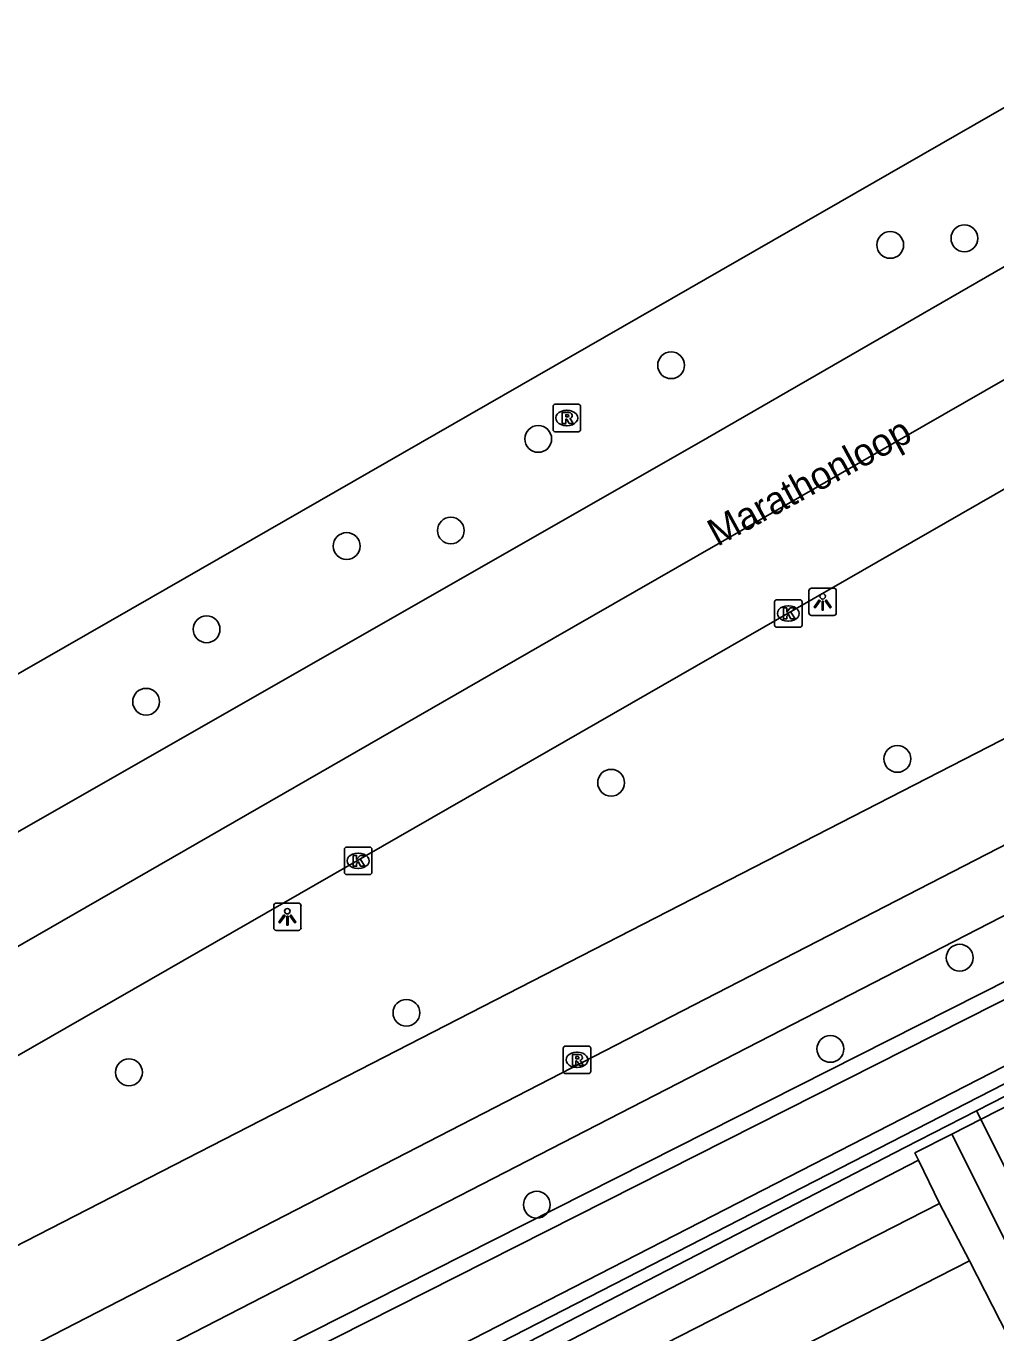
# Model space of a CAD drawing. Extents: x 158838 to 160074, y 386376 to 387776.
# Drawn here: x 159395.55 to 159430.93, y 387520.84 to 387568.51 of the extents above; entities that cross this region are included whole.
import ezdxf

# ---------------------------------------------------------------- set-up
doc = ezdxf.new("R2010")
doc.units = 0
for name, color, linetype in [('IMGEO_Berm_groen', 7, 'Continuous'), ('IMGEO_Boom', 7, 'Continuous'), ('IMGEO_Fietspad_gesloten', 7, 'Continuous'), ('IMGEO_Haag', 7, 'Continuous'), ('IMGEO_Hek', 7, 'Continuous'), ('IMGEO_Kolk', 7, 'Continuous'), ('IMGEO_Lichtpunt', 7, 'Continuous'), ('IMGEO_Openbare_ruimte_label', 7, 'Continuous'), ('IMGEO_Rijbaan_lokaal_gesloten', 7, 'Continuous'), ('IMGEO_Rioolput', 7, 'Continuous'), ('IMGEO_Voetpad_halfverhard', 7, 'Continuous'), ('IMGEO_Voetpad_open', 7, 'Continuous'), ('IMGEO_Waterloop', 7, 'Continuous')]:
    doc.layers.add(name, color=color, linetype=linetype)

msp = doc.modelspace()

# ---------------------------------------------------------------- linework, layer by layer
at = {"layer": 'IMGEO_Berm_groen'}
for points in [[(159336.154, 387484.934), (159338.654, 387486.251), (159364.753, 387500), (159367.223, 387501.301), (159460.249, 387548.308)], [(159461.976, 387545.691), (159372.919, 387500), (159340.235, 387483.231), (159339.987, 387483.104), (159338.919, 387482.291), (159338.252, 387481.676)]]:
    msp.add_lwpolyline(points, dxfattribs=at)
at = {"layer": 'IMGEO_Boom'}
for centre in [(159427.072, 387560.528), (159429.78, 387560.768), (159419.079, 387556.138), (159414.23, 387553.452), (159411.042, 387550.11), (159407.242, 387549.543), (159402.131, 387546.507), (159399.926, 387543.864), (159427.334, 387541.78), (159416.89, 387540.909), (159429.608, 387534.527), (159409.423, 387532.517), (159424.889, 387531.201), (159399.299, 387530.346), (159414.179, 387525.517)]:
    msp.add_circle(centre, 0.489, dxfattribs=at)
at = {"layer": 'IMGEO_Fietspad_gesloten'}
for points in [[(159333.199, 387485.531), (159353.236, 387498.521), (159375.071, 387509.705), (159394.533, 387519.736), (159417.86, 387531.747), (159443.308, 387544.845), (159458.757, 387552.748), (159462.644, 387554.723), (159481.101, 387564.218), (159499.267, 387573.577)], [(159445.505, 387549.84), (159354.577, 387503.167), (159350.324, 387500.826), (159343.892, 387496.654)]]:
    msp.add_lwpolyline(points, dxfattribs=at)
at = {"layer": 'IMGEO_Haag'}
for points in [[(159464.435, 387546.438), (159430.221, 387528.939)], [(159430.221, 387528.939), (159427.607, 387527.602), (159340.205, 387482.451), (159340.944, 387481.015), (159395.673, 387374.62)], [(159431.978, 387525.431), (159430.221, 387528.939)]]:
    msp.add_lwpolyline(points, dxfattribs=at)
at = {"layer": 'IMGEO_Hek'}
for points in [[(159429.314, 387528.092), (159463.117, 387545.355)], [(159428.108, 387527.137), (159427.976, 387527.408), (159429.314, 387528.092)], [(159428.873, 387525.564), (159428.108, 387527.137)], [(159428.873, 387525.564), (159396.099, 387508.813)], [(159428.873, 387525.564), (159429.965, 387523.467)]]:
    msp.add_lwpolyline(points, dxfattribs=at)
at = {"layer": 'IMGEO_Kolk'}
for p, q in [((159422.854, 387546.658), (159422.854, 387547.51)), ((159422.929, 387547.584), (159423.781, 387547.584)), ((159423.855, 387547.51), (159423.855, 387546.658)), ((159423.342, 387547.364), (159423.367, 387547.364)), ((159423.781, 387546.584), (159422.929, 387546.584)), ((159423.365, 387546.804), (159423.34, 387546.804)), ((159407.16, 387537.635), (159407.16, 387538.487)), ((159407.235, 387538.561), (159408.087, 387538.561)), ((159408.161, 387538.487), (159408.161, 387537.635)), ((159407.648, 387538.341), (159407.673, 387538.341)), ((159408.087, 387537.561), (159407.235, 387537.561)), ((159407.671, 387537.781), (159407.646, 387537.781))]:
    msp.add_line(p, q, dxfattribs=at)
for points in [[(159422.854, 387546.658), (159422.854, 387547.51)], [(159422.929, 387547.584), (159423.781, 387547.584)], [(159423.855, 387547.51), (159423.855, 387546.658)], [(159423.175, 387547.284), (159423.298, 387547.284), (159423.298, 387547.133), (159423.428, 387547.284), (159423.592, 387547.284), (159423.446, 387547.133), (159423.599, 387546.884), (159423.447, 387546.884), (159423.362, 387547.048), (159423.298, 387546.981), (159423.298, 387546.884), (159423.175, 387546.884), (159423.175, 387547.284)], [(159423.781, 387546.584), (159422.929, 387546.584)], [(159407.16, 387537.635), (159407.16, 387538.487)], [(159407.235, 387538.561), (159408.087, 387538.561)], [(159408.161, 387538.487), (159408.161, 387537.635)], [(159407.481, 387538.261), (159407.604, 387538.261), (159407.604, 387538.11), (159407.734, 387538.261), (159407.898, 387538.261), (159407.752, 387538.11), (159407.905, 387537.861), (159407.753, 387537.861), (159407.668, 387538.025), (159407.604, 387537.958), (159407.604, 387537.861), (159407.481, 387537.861), (159407.481, 387538.261)], [(159408.087, 387537.561), (159407.235, 387537.561)]]:
    msp.add_lwpolyline(points, dxfattribs=at)
for centre, start, end in [((159422.931, 387547.508), 91.552, 178.448), ((159422.931, 387547.508), 91.552, 178.448), ((159423.779, 387547.508), 1.552, 88.448), ((159423.779, 387547.508), 1.552, 88.448), ((159422.931, 387546.66), 181.552, 268.448), ((159422.931, 387546.66), 181.552, 268.448), ((159423.779, 387546.66), 271.552, 358.448), ((159423.779, 387546.66), 271.552, 358.448), ((159407.237, 387538.485), 91.552, 178.448), ((159407.237, 387538.485), 91.552, 178.448), ((159408.085, 387538.485), 1.552, 88.448), ((159408.085, 387538.485), 1.552, 88.448), ((159407.237, 387537.637), 181.552, 268.448), ((159407.237, 387537.637), 181.552, 268.448), ((159408.085, 387537.637), 271.552, 358.448), ((159408.085, 387537.637), 271.552, 358.448)]:
    msp.add_arc(centre, 0.0765, start, end, dxfattribs=at)
for centre, major_axis, ratio, start_param, end_param in [((159423.341, 387547.084), (-0.387, 0.002), 0.722429, 4.712389, 7.853982), ((159423.366, 387547.084), (-0.39, 0.002), 0.717154, 1.570796, 4.712389), ((159407.647, 387538.061), (-0.387, 0.002), 0.722429, 4.712389, 7.853982), ((159407.672, 387538.061), (-0.39, 0.002), 0.717154, 1.570796, 4.712389)]:
    msp.add_ellipse(centre, major_axis=major_axis, ratio=ratio, start_param=start_param, end_param=end_param, dxfattribs=at)
at = {"layer": 'IMGEO_Lichtpunt'}
for p, q in [((159425.01, 387548.008), (159424.202, 387548.008)), ((159425.01, 387548.008), (159424.202, 387548.008)), ((159424.108, 387547.913), (159424.108, 387547.106)), ((159424.108, 387547.913), (159424.108, 387547.106)), ((159425.104, 387547.106), (159425.104, 387547.913)), ((159425.104, 387547.106), (159425.104, 387547.913)), ((159424.202, 387547.012), (159425.01, 387547.012)), ((159424.202, 387547.012), (159425.01, 387547.012)), ((159405.482, 387536.519), (159404.674, 387536.519)), ((159405.482, 387536.519), (159404.674, 387536.519)), ((159404.58, 387536.424), (159404.58, 387535.617)), ((159404.58, 387536.424), (159404.58, 387535.617)), ((159405.576, 387535.617), (159405.576, 387536.424)), ((159405.576, 387535.617), (159405.576, 387536.424)), ((159404.674, 387535.523), (159405.482, 387535.523)), ((159404.674, 387535.523), (159405.482, 387535.523))]:
    msp.add_line(p, q, dxfattribs=at)
for points in [[(159424.482, 387547.577), (159424.521, 387547.549), (159424.333, 387547.287), (159424.295, 387547.314), (159424.482, 387547.577)], [(159424.584, 387547.529), (159424.631, 387547.529), (159424.631, 387547.207), (159424.584, 387547.207), (159424.584, 387547.529)], [(159424.694, 387547.549), (159424.732, 387547.576), (159424.919, 387547.314), (159424.88, 387547.286), (159424.694, 387547.549)], [(159404.954, 387536.088), (159404.993, 387536.06), (159404.805, 387535.798), (159404.767, 387535.825), (159404.954, 387536.088)], [(159405.056, 387536.04), (159405.103, 387536.04), (159405.103, 387535.718), (159405.056, 387535.718), (159405.056, 387536.04)], [(159405.166, 387536.06), (159405.204, 387536.087), (159405.391, 387535.825), (159405.352, 387535.797), (159405.166, 387536.06)]]:
    msp.add_lwpolyline(points, dxfattribs=at)
for centre in [(159424.607, 387547.711), (159405.079, 387536.222)]:
    msp.add_circle(centre, 0.0994, dxfattribs=at)
for centre, start, end in [((159424.202, 387547.913), 90, 180), ((159424.202, 387547.913), 90, 180), ((159425.01, 387547.913), 0, 90), ((159425.01, 387547.913), 0, 90), ((159424.202, 387547.106), 180, 270), ((159424.202, 387547.106), 180, 270), ((159425.01, 387547.106), 270, 0), ((159425.01, 387547.106), 270, 360), ((159404.674, 387536.424), 90, 180), ((159404.674, 387536.424), 90, 180), ((159405.482, 387536.424), 0, 90), ((159405.482, 387536.424), 0, 90), ((159404.674, 387535.617), 180, 270), ((159404.674, 387535.617), 180, 270), ((159405.482, 387535.617), 270, 0), ((159405.482, 387535.617), 270, 360)]:
    msp.add_arc(centre, 0.0946, start, end, dxfattribs=at)
at = {"layer": 'IMGEO_Rijbaan_lokaal_gesloten'}
for points in [[(159630.4, 387669.945), (159559.707, 387629.338), (159502.587, 387596.557), (159414.781, 387546.166), (159353.407, 387510.877), (159323.789, 387493.947)], [(159346.397, 387516.871), (159348.838, 387518.271), (159400.111, 387547.668), (159500, 387605.03), (159608.596, 387667.392), (159611.779, 387669.224)], [(159605.669, 387659.921), (159592.075, 387652.016), (159564.989, 387636.503), (159536.501, 387620.082), (159509.12, 387604.303), (159500, 387599.141), (159491.966, 387594.608), (159484.616, 387590.525), (159452.497, 387572.007), (159420.095, 387553.312), (159391.796, 387537.146), (159368.681, 387523.867), (159340.565, 387507.696), (159340.075, 387507.414)], [(159350.431, 387505.236), (159432.115, 387552.123)]]:
    msp.add_lwpolyline(points, dxfattribs=at)
at = {"layer": 'IMGEO_Rioolput'}
for p, q in [((159414.772, 387553.788), (159414.772, 387554.64)), ((159414.847, 387554.714), (159415.699, 387554.714)), ((159415.773, 387554.64), (159415.773, 387553.788)), ((159415.26, 387554.494), (159415.285, 387554.494)), ((159415.699, 387553.714), (159414.847, 387553.714)), ((159415.283, 387553.934), (159415.258, 387553.934)), ((159415.22, 387531.301), (159416.072, 387531.301)), ((159415.145, 387530.375), (159415.145, 387531.227)), ((159415.633, 387531.081), (159415.658, 387531.081)), ((159416.146, 387531.227), (159416.146, 387530.375)), ((159416.072, 387530.301), (159415.22, 387530.301)), ((159415.656, 387530.521), (159415.631, 387530.521))]:
    msp.add_line(p, q, dxfattribs=at)
for points in [[(159414.772, 387553.788), (159414.772, 387554.64)], [(159414.847, 387554.714), (159415.699, 387554.714)], [(159415.773, 387554.64), (159415.773, 387553.788)], [(159415.361, 387554.412), (159415.109, 387554.414), (159415.109, 387554.014)], [(159415.109, 387554.014), (159415.233, 387554.014), (159415.233, 387554.176), (159415.244, 387554.176)], [(159415.287, 387554.333), (159415.233, 387554.333), (159415.233, 387554.252)], [(159415.233, 387554.252), (159415.285, 387554.252)], [(159415.291, 387554.147), (159415.362, 387554.014), (159415.502, 387554.014), (159415.437, 387554.14)], [(159415.699, 387553.714), (159414.847, 387553.714)], [(159415.22, 387531.301), (159416.072, 387531.301)], [(159415.145, 387530.375), (159415.145, 387531.227)], [(159415.734, 387530.999), (159415.482, 387531.001), (159415.482, 387530.601)], [(159415.482, 387530.601), (159415.606, 387530.601), (159415.606, 387530.763), (159415.617, 387530.763)], [(159415.66, 387530.92), (159415.606, 387530.92), (159415.606, 387530.839)], [(159415.606, 387530.839), (159415.658, 387530.839)], [(159416.146, 387531.227), (159416.146, 387530.375)], [(159416.072, 387530.301), (159415.22, 387530.301)], [(159415.664, 387530.734), (159415.735, 387530.601), (159415.875, 387530.601), (159415.81, 387530.727)]]:
    msp.add_lwpolyline(points, dxfattribs=at)
for centre, radius, start, end in [((159414.849, 387554.638), 0.0765, 91.552, 178.448), ((159414.849, 387554.638), 0.0765, 91.552, 178.448), ((159415.697, 387554.638), 0.0765, 1.552, 88.448), ((159415.697, 387554.638), 0.0765, 1.552, 88.448), ((159415.243, 387554.123), 0.0533, 26.0293, 88.6989), ((159415.269, 387554.441), 0.19, 274.7715, 282.9687), ((159415.293, 387554.237), 0.0964, 77.0061, 93.1865), ((159415.307, 387554.294), 0.0378, 276.6634, 79.6772), ((159415.36, 387554.302), 0.109, 350.3612, 89.416), ((159415.358, 387554.302), 0.112, 277.5842, 350.9817), ((159415.342, 387554.087), 0.108, 29.5134, 73.7905), ((159414.849, 387553.79), 0.0765, 181.552, 268.448), ((159414.849, 387553.79), 0.0765, 181.552, 268.448), ((159415.697, 387553.79), 0.0765, 271.552, 358.448), ((159415.697, 387553.79), 0.0765, 271.552, 358.448), ((159415.222, 387531.225), 0.0765, 91.552, 178.448), ((159415.222, 387531.225), 0.0765, 91.552, 178.448), ((159416.07, 387531.225), 0.0765, 1.552, 88.448), ((159416.07, 387531.225), 0.0765, 1.552, 88.448), ((159415.616, 387530.71), 0.0533, 26.0293, 88.6989), ((159415.642, 387531.028), 0.19, 274.7715, 282.9687), ((159415.666, 387530.824), 0.0964, 77.0061, 93.1865), ((159415.68, 387530.881), 0.0378, 276.6634, 79.6772), ((159415.733, 387530.889), 0.109, 350.3612, 89.416), ((159415.731, 387530.889), 0.112, 277.5842, 350.9817), ((159415.715, 387530.674), 0.108, 29.5134, 73.7905), ((159415.222, 387530.377), 0.0765, 181.552, 268.448), ((159415.222, 387530.377), 0.0765, 181.552, 268.448), ((159416.07, 387530.377), 0.0765, 271.552, 358.448), ((159416.07, 387530.377), 0.0765, 271.552, 358.448)]:
    msp.add_arc(centre, radius, start, end, dxfattribs=at)
for centre, major_axis, ratio, start_param, end_param in [((159415.259, 387554.214), (-0.387, 0.002), 0.722429, 4.712389, 7.853982), ((159415.284, 387554.214), (-0.39, 0.002), 0.717154, 1.570796, 4.712389), ((159415.632, 387530.801), (-0.387, 0.002), 0.722429, 4.712389, 7.853982), ((159415.657, 387530.801), (-0.39, 0.002), 0.717154, 1.570796, 4.712389)]:
    msp.add_ellipse(centre, major_axis=major_axis, ratio=ratio, start_param=start_param, end_param=end_param, dxfattribs=at)
at = {"layer": 'IMGEO_Voetpad_halfverhard'}
for points in [[(159428.108, 387527.137), (159427.976, 387527.408), (159429.314, 387528.092), (159446.763, 387493.302)], [(159445.663, 387492.758), (159429.965, 387523.467)]]:
    msp.add_lwpolyline(points, dxfattribs=at)
at = {"layer": 'IMGEO_Voetpad_open'}
for points in [[(159461.771, 387551.782), (159386.53, 387513.074), (159369.52, 387504.347), (159361.28, 387500), (159349.955, 387494.013), (159336.154, 387484.934)], [(159341.337, 387480.909), (159340.7, 387482.286), (159371.792, 387498.281), (159394.835, 387509.951), (159428.108, 387527.137)], [(159428.873, 387525.564), (159428.108, 387527.137)], [(159396.099, 387508.813), (159428.873, 387525.564)], [(159428.873, 387525.564), (159429.965, 387523.467)], [(159429.965, 387523.467), (159397.168, 387506.716)]]:
    msp.add_lwpolyline(points, dxfattribs=at)
at = {"layer": 'IMGEO_Waterloop'}
msp.add_lwpolyline([(159461.62, 387546.162), (159372.654, 387500.517), (159339.97, 387483.749), (159339.676, 387483.598), (159338.545, 387482.737), (159338.366, 387482.572), (159337.591, 387483.777), (159336.986, 387484.715), (159338.925, 387485.737), (159365.024, 387499.486), (159367.49, 387500.784), (159460.451, 387547.758)], dxfattribs=at)

# ---------------------------------------------------------------- texts
at = {"layer": 'IMGEO_Openbare_ruimte_label'}
msp.add_text('Marathonloop', height=1, rotation=28.5647, dxfattribs=at).set_placement((159420.764, 387549.508))

doc.saveas('drawing.dxf')
